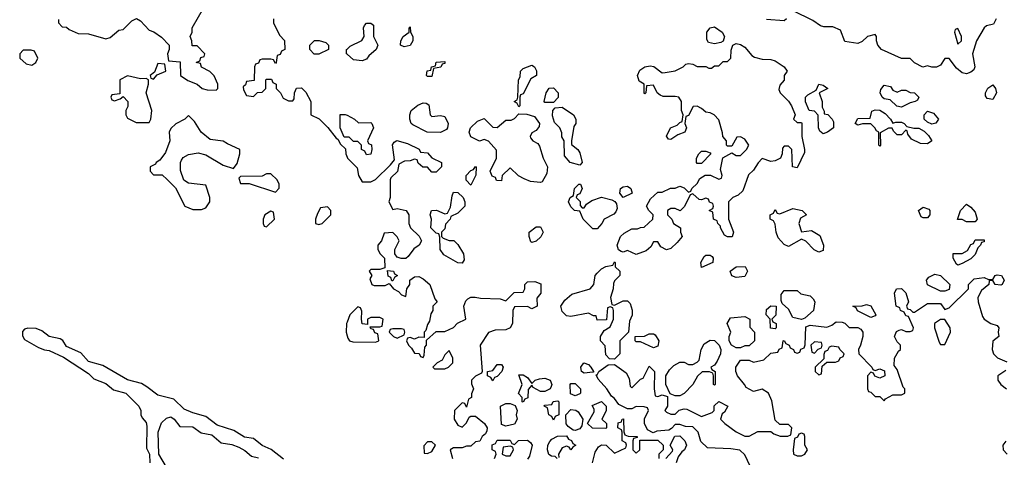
# Model space of a CAD drawing. Header units: inches. Extents: x 2701323 to 2964515, y 494916 to 722124.
# Tile 302 of 656: x 2778494 to 2783023, y 652515 to 654527. Entities that reach past the tile are written whole.
import ezdxf

# ---------------------------------------------------------------- set-up
doc = ezdxf.new("R2010")
doc.units = ezdxf.units.IN
doc.header["$MEASUREMENT"] = 0
doc.layers.add('C7675', color=7, linetype='Continuous')
doc.layers.add('C7685', color=7, linetype='Continuous')

msp = doc.modelspace()

# ---------------------------------------------------------------- linework, layer by layer
at = {"layer": 'C7675', "color": 2, "elevation": 6}
for points in [[(2778672.7, 654527.3), (2778672.7, 654512.7), (2778690, 654494), (2778710, 654492), (2778722, 654482), (2778763.6, 654463.6), (2778810, 654461), (2778890, 654438), (2778910, 654444.7), (2778950, 654478), (2778970, 654482), (2779010, 654522), (2779031.6, 654531.6), (2779050, 654522), (2779090, 654478), (2779110.9, 654470.9), (2779146.4, 654446.4), (2779182, 654410), (2779182, 654390), (2779174, 654370), (2779178, 654338), (2779232.7, 654332.7), (2779234, 654270), (2779267.1, 654247.1), (2779310.9, 654230.9), (2779334, 654210), (2779356.4, 654203.6), (2779398, 654202), (2779406, 654210), (2779406, 654230), (2779388.4, 654268.4), (2779368.4, 654288.4), (2779330, 654308), (2779326, 654326), (2779306, 654330), (2779322, 654338), (2779327.3, 654352.7), (2779342, 654358), (2779346, 654370), (2779310, 654406), (2779287.3, 654407.3), (2779286, 654430), (2779278, 654450), (2779288, 654470), (2779288, 654490), (2779340.2, 654579.8)], [(2779662, 654530), (2779662, 654510), (2779690, 654454), (2779711.6, 654431.6), (2779714, 654390), (2779698, 654382), (2779692.7, 654367.3), (2779678, 654362), (2779674, 654330), (2779670, 654326), (2779662, 654342), (2779650, 654346), (2779610, 654346), (2779598, 654342), (2779592.7, 654327.3), (2779578, 654322), (2779574, 654310), (2779572.7, 654247.3), (2779538, 654242), (2779532.7, 654227.3), (2779522, 654218), (2779523.6, 654203.6), (2779538, 654178), (2779570, 654174), (2779587.3, 654192.7), (2779610, 654194), (2779626, 654210), (2779626, 654250), (2779630, 654254), (2779652.7, 654252.7), (2779658, 654238), (2779674, 654230), (2779674, 654210), (2779694, 654190), (2779705.4, 654165.4), (2779730, 654154), (2779750, 654154), (2779756.4, 654163.6), (2779758, 654190), (2779768, 654212), (2779790, 654214), (2779810, 654194), (2779834, 654150), (2779834, 654090), (2779871.1, 654071.1), (2779911.1, 654031.1), (2779950, 653982), (2779958, 653978), (2779970, 653954), (2779992.7, 653932.7), (2779994, 653910), (2780000, 653895)], [(2780000, 654368.2), (2779998, 654370), (2779998, 654390), (2780000, 654391.9)], [(2780000, 653986.6), (2779987.3, 653987.3), (2779968, 654030), (2779968.9, 654091.1), (2779991.6, 654091.6), (2780000, 654087.3)], [(2780000, 653135.7), (2779998, 653130), (2779996, 653090), (2780000, 653074)], [(2779707.1, 652507.1), (2779651.4, 652551.4), (2779609.7, 652569.7), (2779570, 652601.6), (2779528.2, 652608.2), (2779478.5, 652638.5), (2779402.9, 652662.9), (2779350, 652702.9), (2779290, 652719.6), (2779250, 652736.9), (2779202.3, 652782.3), (2779130, 652800.7), (2779079.6, 652839.6), (2779053.6, 652853.6), (2778990, 652871.8), (2778876.3, 652936.3), (2778810, 652955.1), (2778775.6, 652995.6), (2778710, 653023.7), (2778692.3, 653052.3), (2778680.2, 653060.2), (2778630, 653069.6), (2778596.4, 653096.4), (2778570, 653107.1), (2778531.8, 653108.2), (2778516.4, 653103.6), (2778506.9, 653093.1), (2778506.2, 653073.8), (2778516.2, 653056.2), (2778580.2, 653020.2), (2778608.6, 653008.6), (2778630, 653005.3), (2778694.9, 652974.9), (2778810, 652900.5), (2778835.8, 652875.8), (2778890, 652854.9), (2778925.7, 652825.7), (2778982.8, 652810), (2779042, 652750), (2779051, 652730), (2779051.3, 652710), (2779056.9, 652696.9), (2779075.5, 652675.5), (2779078.5, 652658.5), (2779077.3, 652557.3), (2779090.7, 652530), (2779093.4, 652490)], [(2779169.5, 652470), (2779134.5, 652530), (2779131.6, 652630), (2779146.9, 652673.1), (2779170, 652694.9), (2779190, 652700.5), (2779204, 652690), (2779230, 652656), (2779290, 652654.9), (2779328.2, 652628.2), (2779377.7, 652617.7), (2779420.9, 652580.9), (2779470, 652573.7), (2779501.8, 652561.8), (2779530, 652546), (2779560.6, 652520.6), (2779592.8, 652512.8)]]:
    msp.add_lwpolyline(points, dxfattribs=at)
for points in [[(2779849, 654369), (2779828, 654390), (2779828, 654410), (2779850, 654431), (2779871.1, 654431.1), (2779902, 654422), (2779914, 654410), (2779914, 654390), (2779870, 654369)], [(2778547.3, 654387.3), (2778510, 654386), (2778494, 654370), (2778494, 654350), (2778523.5, 654323.5), (2778550, 654318), (2778568, 654330), (2778578, 654350), (2778562, 654382)], [(2779130, 654326), (2779114, 654286), (2779094, 654270), (2779098, 654258), (2779110, 654254), (2779126, 654274), (2779166, 654290), (2779162, 654322)], [(2778990, 654268), (2778954, 654250), (2778954, 654186), (2778918, 654182), (2778914, 654170), (2778918, 654158), (2778930, 654154), (2778956.4, 654163.6), (2778970, 654174), (2778992, 654150), (2778991.6, 654128.4), (2778982, 654110), (2778982, 654090), (2778990, 654074), (2779030, 654054), (2779090, 654054), (2779098, 654070), (2779102, 654110), (2779075.3, 654190), (2779086, 654230), (2779086, 654250), (2779076.4, 654256.4), (2779050, 654255.3)], [(2779270, 654086), (2779254, 654070), (2779211.6, 654048.4), (2779190, 654026), (2779182, 654010), (2779184.7, 653970), (2779164.5, 653915.5), (2779138.8, 653881.2), (2779122, 653870), (2779118, 653862), (2779094, 653850), (2779094, 653830), (2779110, 653814), (2779150, 653814), (2779172, 653792), (2779210, 653754), (2779254, 653670), (2779290, 653654), (2779330, 653654), (2779350, 653662), (2779368, 653690), (2779368, 653710), (2779350, 653766), (2779270, 653775.3), (2779248.7, 653788.7), (2779233.6, 653833.6), (2779233.2, 653870), (2779238.6, 653881.4), (2779246.6, 653893.4), (2779270, 653906.8), (2779315.3, 653915.3), (2779350, 653906), (2779430, 653858), (2779478, 653842), (2779494.6, 653865.4), (2779506, 653910), (2779506, 653930), (2779450, 653955.3), (2779430, 653969), (2779370, 653975.3), (2779328.7, 654010), (2779298, 654058)], [(2779650, 653818), (2779630, 653818), (2779610, 653808), (2779510, 653806), (2779502, 653798), (2779510, 653774), (2779550, 653774), (2779670, 653734), (2779687.3, 653752.7), (2779688, 653770), (2779678, 653790)], [(2779650, 653646), (2779622, 653630), (2779614, 653610), (2779614, 653590), (2779618, 653578), (2779630, 653574), (2779666, 653610), (2779662, 653642)], [(2779910, 653666), (2779878, 653662), (2779863.6, 653636.4), (2779854, 653610), (2779854, 653590), (2779870, 653584.7), (2779886, 653590), (2779926, 653630), (2779926, 653650)]]:
    msp.add_lwpolyline(points, close=True, dxfattribs=at)
at = {"layer": 'C7685', "color": 2, "elevation": 6}
for points in [[(2782985.5, 654530), (2782973.8, 654506.2), (2782942, 654498), (2782930.6, 654489.4), (2782896, 654430), (2782877.3, 654370), (2782887.3, 654310), (2782883.5, 654296.5), (2782870, 654285.2), (2782850, 654278), (2782830, 654282.7), (2782803.9, 654303.9), (2782770, 654348.7), (2782750, 654348), (2782730, 654318), (2782711.6, 654308.4), (2782690, 654308), (2782670, 654315.3), (2782648.9, 654308.9), (2782610, 654328), (2782590, 654348), (2782550, 654348), (2782458, 654390), (2782442, 654410), (2782435.3, 654430), (2782435.3, 654450), (2782430, 654458), (2782394, 654450), (2782370, 654426), (2782350, 654418), (2782290, 654426), (2782270, 654478), (2782234, 654494), (2782193.6, 654493.6), (2782178, 654498), (2782143.1, 654523.1), (2782052.7, 654567.3)], [(2780000, 654391.9), (2780014.6, 654405.4), (2780068.4, 654431.6), (2780078, 654450), (2780075.3, 654490), (2780080.2, 654499.8), (2780090, 654511.3), (2780110, 654511.3), (2780122, 654502), (2780122, 654450), (2780142, 654410), (2780134, 654390), (2780099.6, 654360.4), (2780090, 654346), (2780070, 654338), (2780030, 654342), (2780000, 654368.2)], [(2782022, 654530), (2782010, 654522), (2781930, 654528)], [(2780000, 654087.3), (2780034, 654070), (2780052.7, 654052.7), (2780110, 654054), (2780114, 654050), (2780122, 654030), (2780094, 653970), (2780098, 653958), (2780111.6, 653951.6), (2780114, 653930), (2780110, 653908), (2780090, 653906), (2780082, 653922), (2780066, 653930), (2780066, 653950), (2780050, 653966), (2780030, 653966), (2780010, 653986), (2780000, 653986.6)], [(2780000, 653895), (2780002, 653890), (2780046, 653846), (2780052, 653810), (2780070, 653782), (2780110, 653782), (2780130, 653792), (2780200.4, 653859.6), (2780218, 653882), (2780208.4, 653951.6), (2780216.4, 653963.6), (2780228.7, 653971.3), (2780278, 653958), (2780331.6, 653931.6), (2780338, 653918), (2780370, 653914), (2780390, 653892), (2780434, 653870), (2780434, 653850), (2780410, 653826), (2780390, 653826), (2780370, 653848), (2780348, 653848), (2780327.3, 653867.3), (2780322, 653882), (2780310, 653886), (2780290, 653878), (2780263.6, 653876.4), (2780238, 653862), (2780231.6, 653828.4), (2780201, 653799), (2780198, 653790), (2780198, 653710), (2780192, 653690), (2780210, 653654), (2780230, 653658), (2780271.3, 653650), (2780284.7, 653630), (2780284.7, 653590), (2780292, 653570), (2780331.3, 653531.3), (2780342, 653510), (2780332, 653490), (2780307.3, 653472.7), (2780281.4, 653438.6), (2780270, 653429.2), (2780249.1, 653429.1), (2780230, 653435.3), (2780219, 653450), (2780219, 653470), (2780239, 653510), (2780230, 653528), (2780210, 653548), (2780170, 653546), (2780158, 653510), (2780142, 653490), (2780142, 653470), (2780152, 653450), (2780172, 653430), (2780174, 653386), (2780150, 653378), (2780110, 653378), (2780102, 653370), (2780114, 653350), (2780104.7, 653335.3), (2780114, 653310), (2780124.7, 653304.7), (2780175.3, 653304.7), (2780194, 653314), (2780214, 653290), (2780236.9, 653276.9), (2780250, 653262), (2780270, 653254), (2780275.3, 653290), (2780288, 653310), (2780288, 653330), (2780310, 653344.7), (2780330, 653346), (2780350, 653336), (2780381, 653310), (2780403.6, 653243.6), (2780414, 653230), (2780394, 653210), (2780394, 653190), (2780385.4, 653174.6), (2780379.6, 653140.4), (2780370, 653126), (2780362, 653098), (2780354, 653090), (2780354, 653066), (2780330, 653068), (2780310, 653058), (2780290, 653066), (2780278, 653062), (2780274, 653050), (2780282, 653030), (2780296.9, 653016.9), (2780310, 652994), (2780332, 652992), (2780338, 652978), (2780350, 652974), (2780355.3, 652984.7), (2780358, 653022), (2780366, 653030), (2780366, 653054), (2780410, 653094), (2780450, 653094), (2780470, 653102), (2780490, 653112), (2780508.7, 653131.3), (2780546, 653150), (2780537.2, 653210), (2780545.6, 653234.4), (2780556, 653244), (2780570, 653251.3), (2780588.9, 653251.1), (2780613.6, 653246.4), (2780703.6, 653243.6), (2780730, 653234), (2780768, 653272), (2780810, 653274), (2780818, 653290), (2780818, 653310), (2780830, 653322), (2780863.6, 653323.6), (2780892, 653312), (2780891.3, 653270), (2780872.7, 653247.3), (2780874, 653210), (2780850, 653198), (2780830, 653208), (2780770, 653206), (2780762, 653190), (2780761.3, 653130), (2780750.3, 653109.7), (2780730, 653100.5), (2780681.3, 653098.7), (2780650.7, 653089.3), (2780612, 653030), (2780622, 652910), (2780618, 652902), (2780590, 652888), (2780572, 652870), (2780572.7, 652852.7), (2780582, 652830), (2780572.7, 652807.3), (2780572, 652790), (2780558, 652782), (2780550, 652746), (2780542, 652762), (2780530, 652766), (2780494, 652730), (2780492, 652690), (2780510, 652662), (2780530, 652654), (2780550, 652674), (2780561.2, 652698.8), (2780570, 652704.7), (2780590, 652704.7), (2780632, 652670), (2780644.7, 652650), (2780643.6, 652636.4), (2780636.9, 652623.1), (2780622, 652610), (2780611.3, 652588.7), (2780590, 652586), (2780570, 652566), (2780550, 652566), (2780530, 652558), (2780490, 652558), (2780474, 652550), (2780484.7, 652510)], [(2781854, 652474), (2781830, 652526), (2781807.3, 652547.3), (2781765.4, 652554.6), (2781658, 652558), (2781628, 652588), (2781615.3, 652630), (2781590, 652655.3), (2781556.4, 652656.4), (2781530, 652666), (2781510, 652666), (2781492.7, 652647.3), (2781479.6, 652640.4), (2781425.4, 652634.6), (2781407.3, 652627.3), (2781382, 652642), (2781368, 652670), (2781368.4, 652691.6), (2781386, 652730), (2781382, 652742), (2781367.3, 652747.3), (2781330, 652748), (2781310, 652738), (2781290, 652738), (2781250, 652758), (2781230, 652786), (2781216.4, 652796.4), (2781195.3, 652830), (2781154.6, 652874.6), (2781146, 652894), (2781150, 652894), (2781158, 652910), (2781200.4, 652939.6), (2781230, 652942), (2781283.5, 652903.5), (2781296.9, 652876.9), (2781302, 652842), (2781310, 652834), (2781350, 652874), (2781362, 652878), (2781390, 652934), (2781414, 652910), (2781412, 652830), (2781418, 652798), (2781430, 652794), (2781450, 652802), (2781474, 652794), (2781474, 652750), (2781462, 652730), (2781470, 652722), (2781490, 652714), (2781510, 652714), (2781528.4, 652731.6), (2781550, 652738), (2781563.1, 652736.9), (2781630, 652702.8), (2781679, 652721), (2781688, 652730), (2781688.4, 652751.6), (2781710, 652772), (2781751.3, 652750), (2781736.9, 652723.1), (2781724.7, 652715.3), (2781718, 652690), (2781738, 652670), (2781790, 652632), (2781830, 652612), (2781850, 652612), (2781890, 652634), (2781950, 652634), (2781963.6, 652623.6), (2781992.7, 652612.7), (2782027.3, 652612.7), (2782042, 652618), (2782046, 652650), (2782030, 652666), (2781990, 652666), (2781970, 652686), (2781954.6, 652774.6), (2781938, 652810), (2781910, 652828), (2781870, 652818), (2781835.3, 652835.3), (2781828.7, 652850), (2781795.3, 652890), (2781788.7, 652910), (2781789, 652930), (2781810, 652962), (2781850, 652962), (2781870, 652952), (2781916.4, 652963.6), (2781950, 652994), (2781982, 652998), (2781988, 653012), (2782002, 653018), (2782006, 653050), (2782010, 653052), (2782018, 653038), (2782034, 653030), (2782038, 653018), (2782054, 653010), (2782058, 652998), (2782070, 652994), (2782082, 652998), (2782088, 653012), (2782102, 653018), (2782107.3, 653032.7), (2782110, 653114), (2782130, 653122), (2782207.3, 653112.7), (2782230, 653122), (2782250, 653138), (2782276.9, 653136.9), (2782290, 653132), (2782310, 653112), (2782350, 653112), (2782363.6, 653103.6), (2782372, 653090), (2782372, 653070), (2782362, 653030), (2782352, 653010), (2782354, 652990), (2782414, 652930), (2782418, 652918), (2782430, 652914), (2782450, 652922), (2782472.7, 652912.7), (2782474, 652890), (2782450, 652878), (2782427.3, 652887.3), (2782422, 652902), (2782410, 652906), (2782394, 652890), (2782394, 652830), (2782398, 652818), (2782410, 652814), (2782430, 652794), (2782450, 652794), (2782470, 652774), (2782476.4, 652783.6), (2782510, 652802), (2782550, 652802), (2782566, 652810), (2782566, 652830), (2782558, 652838), (2782530, 652918), (2782516.4, 652936.4), (2782518, 652970), (2782536.4, 653003.6), (2782546, 653010), (2782546, 653030), (2782530, 653046), (2782518, 653070), (2782527.3, 653092.7), (2782540.4, 653099.6), (2782550, 653102), (2782570, 653094), (2782590, 653094), (2782602, 653098), (2782606, 653110), (2782582, 653162), (2782570, 653166), (2782562, 653182), (2782546, 653190), (2782542, 653202), (2782526, 653210), (2782518, 653270), (2782528, 653290), (2782550, 653291.3), (2782570.9, 653270.9), (2782582, 653230), (2782574, 653210), (2782578, 653198), (2782590, 653194), (2782602, 653182), (2782610, 653182), (2782670, 653222), (2782730, 653222), (2782750, 653194), (2782770, 653202), (2782858, 653290), (2782858, 653310), (2782884, 653336), (2782930, 653341), (2782950, 653332), (2782970, 653332), (2782982, 653350), (2782990, 653353.4), (2783010.2, 653350.2), (2783023, 653330), (2783014, 653310), (2783006.8, 653306.8), (2782982, 653310), (2782970, 653328), (2782954, 653326), (2782952, 653310), (2782918.8, 653281.2), (2782901, 653250), (2782902.8, 653230), (2782922.8, 653162.8), (2782931.3, 653150), (2782962, 653130), (2782990, 653121), (2782998.8, 653110), (2782994.8, 653090), (2782998, 653070), (2782970.8, 653049.2), (2782967.7, 653010), (2782973, 652990), (2782991.7, 652971.7), (2783034.3, 652954.3)], [(2780000, 653074), (2780002.8, 653062.8), (2780011.1, 653051.1), (2780026.4, 653046.4), (2780130, 653044.7), (2780146, 653050), (2780142, 653082), (2780127.3, 653087.3), (2780122, 653102), (2780110, 653106), (2780106, 653114), (2780150, 653114), (2780162, 653118), (2780166, 653150), (2780150, 653158), (2780110, 653158), (2780094, 653150), (2780094, 653126), (2780070, 653128), (2780066, 653150), (2780067.3, 653187.3), (2780062, 653202), (2780050, 653206), (2780012, 653170), (2780000, 653135.7)], [(2783030, 652914), (2782994, 652890), (2782994, 652870), (2783006.8, 652850), (2783032.7, 652830)], [(2781129.1, 652489.1), (2781141.2, 652538.8), (2781156.4, 652563.6), (2781170, 652572), (2781191.1, 652571.1), (2781230, 652534), (2781282, 652558), (2781286, 652570), (2781282, 652582), (2781266, 652590), (2781266, 652630), (2781262, 652642), (2781246, 652650), (2781247.3, 652672.7), (2781262, 652678), (2781266, 652690), (2781271.6, 652691.6), (2781272.7, 652632.7), (2781278, 652618), (2781292.7, 652612.7), (2781334, 652610), (2781334, 652606), (2781318, 652602), (2781314, 652590), (2781314, 652550), (2781330, 652534), (2781346, 652550), (2781346, 652594), (2781430, 652594), (2781454, 652570), (2781454, 652550), (2781434, 652530), (2781434, 652510)], [(2780678, 652510), (2780686, 652530), (2780682, 652542), (2780668, 652550), (2780667.3, 652572.7), (2780682, 652578), (2780690, 652594), (2780750, 652594), (2780758, 652578), (2780770, 652574), (2780788.4, 652591.6), (2780830, 652594), (2780843.6, 652583.6), (2780851.3, 652570), (2780839.6, 652520.4), (2780830, 652506)], [(2780966, 652510), (2780958, 652518), (2780940.4, 652520.4), (2780928, 652528), (2780922, 652550), (2780924, 652570), (2780932.9, 652587.1), (2780941.2, 652598.8), (2780968.4, 652611.6), (2781010, 652614), (2781018, 652598), (2781032.7, 652592.7), (2781038, 652578), (2781052, 652570), (2781038, 652562), (2781030, 652548.7), (2781022, 652562), (2781010, 652566), (2780990, 652558), (2780972, 652530), (2780974, 652514)], [(2781466, 652510), (2781496.4, 652543.6), (2781498, 652550), (2781486, 652570), (2781507.3, 652612.7), (2781530, 652614), (2781554, 652590), (2781562, 652570), (2781552, 652550), (2781539.6, 652540.4), (2781523.6, 652516.4), (2781514, 652490)], [(2783030, 652588.7), (2783016, 652570), (2783018, 652550), (2783036.3, 652530)]]:
    msp.add_lwpolyline(points, dxfattribs=at)
for points in [[(2780262, 654402), (2780246, 654410), (2780248, 654430), (2780258, 654450), (2780286, 654470), (2780286, 654490), (2780290, 654494), (2780292, 654470), (2780302, 654450), (2780302, 654430), (2780290, 654408)], [(2781690, 654415.3), (2781662, 654422), (2781655.3, 654435.3), (2781655.6, 654470), (2781669.5, 654490), (2781690, 654494.6), (2781725.3, 654470), (2781736.4, 654450), (2781730, 654428), (2781718.8, 654421.2)], [(2782810, 654486), (2782798, 654482), (2782794, 654470), (2782810, 654414), (2782826, 654430), (2782826, 654450)], [(2782070, 654054), (2782090, 654054), (2782092, 654050), (2782092, 653990), (2782104.7, 653930), (2782103.6, 653916.4), (2782070, 653846), (2782048.7, 653850), (2782046, 653930), (2782030, 653946), (2782010, 653946), (2782003.6, 653936.4), (2782002, 653910), (2781994, 653890), (2781970, 653878), (2781950, 653875.3), (2781910, 653888), (2781890.9, 653869.1), (2781870, 653835.3), (2781847.1, 653812.9), (2781819.8, 653740.2), (2781799.8, 653720.2), (2781774, 653710), (2781754, 653690), (2781754, 653610), (2781778, 653550), (2781770.9, 653529.1), (2781750, 653528), (2781736.4, 653536.4), (2781718, 653570), (2781718, 653578), (2781706, 653590), (2781702, 653602), (2781686, 653610), (2781682, 653642), (2781666, 653650), (2781682, 653658), (2781686, 653670), (2781682, 653682), (2781667.3, 653687.3), (2781662, 653702), (2781650, 653706), (2781630, 653698), (2781620.4, 653700.4), (2781590, 653726), (2781578, 653722), (2781551.6, 653668.4), (2781532.7, 653647.3), (2781510, 653658), (2781490, 653658), (2781474, 653650), (2781474, 653630), (2781494, 653610), (2781502, 653590), (2781534, 653570), (2781534, 653550), (2781542, 653530), (2781518, 653502), (2781490, 653475.3), (2781470, 653468), (2781443.1, 653483.1), (2781430, 653506), (2781410, 653506), (2781396.9, 653483.1), (2781375.3, 653464.7), (2781330, 653448), (2781290, 653466), (2781270, 653458), (2781260.4, 653460.4), (2781248.4, 653468.4), (2781242, 653490), (2781258, 653530), (2781274.6, 653545.4), (2781310, 653564.7), (2781335.3, 653564.7), (2781350, 653572), (2781367.3, 653572.7), (2781406, 653610), (2781408, 653630), (2781388, 653650), (2781378, 653670), (2781396.4, 653703.6), (2781430, 653734), (2781450, 653734), (2781488, 653752), (2781510, 653752), (2781530, 653762), (2781550, 653754), (2781570, 653734), (2781582, 653738), (2781586, 653750), (2781610, 653774), (2781623.1, 653796.9), (2781648, 653812), (2781671.6, 653811.6), (2781710, 653794), (2781722, 653798), (2781726, 653810), (2781718, 653838), (2781728.7, 653891.3), (2781770, 653914), (2781790, 653902), (2781810, 653902), (2781838, 653930), (2781848, 653950), (2781830, 653978), (2781810, 653988), (2781792.7, 653987.3), (2781770, 653946), (2781750, 653946), (2781746, 653950), (2781746, 653970), (2781728, 653990), (2781727.3, 654007.3), (2781710, 654066), (2781688, 654090), (2781670, 654099), (2781650, 654102), (2781630, 654119), (2781610, 654128.7), (2781592, 654128), (2781570, 654086), (2781558, 654082), (2781554, 654050), (2781562, 654030), (2781554, 654010), (2781522, 653998), (2781490, 653975.3), (2781478, 653978), (2781469.1, 653990.9), (2781488, 654030), (2781518, 654042), (2781530, 654054), (2781542, 654058), (2781546, 654090), (2781538, 654110), (2781538, 654150), (2781526, 654170), (2781510, 654174), (2781454, 654174), (2781440.2, 654180.2), (2781426, 654190), (2781410, 654226), (2781378, 654222), (2781374, 654190), (2781370, 654186), (2781366, 654190), (2781366, 654230), (2781344, 654244), (2781335.3, 654270), (2781346, 654294), (2781369.3, 654310.7), (2781394.8, 654314.8), (2781411, 654311), (2781450, 654282), (2781463.6, 654283.6), (2781510, 654292), (2781546, 654310), (2781558, 654322), (2781570, 654324.7), (2781590, 654322), (2781610, 654312), (2781650, 654312), (2781663.6, 654303.6), (2781676.4, 654303.6), (2781690, 654314), (2781710, 654314), (2781730, 654334), (2781750, 654334), (2781766, 654350), (2781767.3, 654387.3), (2781774, 654410), (2781790, 654418), (2781810, 654412.7), (2781830, 654400.7), (2781862, 654362), (2781874.4, 654354.4), (2781910, 654344.7), (2781950, 654344), (2781970, 654337.1), (2782010.8, 654310), (2782024.7, 654290), (2782011.3, 654270), (2782011.3, 654248.7), (2781990, 654226), (2781985.4, 654205.4), (2781992, 654190), (2782030, 654152), (2782044.7, 654130), (2782062, 654090), (2782054, 654070)], [(2780370, 654266), (2780366, 654270), (2780368.9, 654291.1), (2780386, 654294), (2780388, 654310), (2780406, 654314), (2780410, 654332), (2780450, 654334), (2780450, 654326), (2780438, 654322), (2780431.6, 654308.4), (2780398, 654302), (2780390, 654266)], [(2780790, 654126), (2780782, 654142), (2780768, 654150), (2780782, 654158), (2780786, 654170), (2780788, 654250), (2780796.4, 654263.6), (2780798, 654290), (2780810, 654302), (2780850, 654318), (2780862, 654310), (2780871.6, 654291.6), (2780872, 654270), (2780845.4, 654254.6), (2780810, 654186), (2780798, 654182), (2780794, 654170), (2780794, 654130)], [(2782190, 654002), (2782174.6, 654014.6), (2782168, 654030), (2782167.3, 654087.3), (2782150, 654106), (2782126, 654110), (2782108.7, 654148.7), (2782109.1, 654170.9), (2782119, 654181), (2782158, 654202), (2782169.6, 654230.4), (2782190, 654226), (2782210.8, 654210), (2782172, 654190), (2782184.7, 654150), (2782184.7, 654124.7), (2782194, 654106), (2782194, 654094), (2782211.1, 654091.1), (2782232, 654070), (2782236.9, 654056.9), (2782238, 654030), (2782210, 654009)], [(2782530, 654194), (2782550, 654202), (2782570, 654202), (2782590, 654191.3), (2782610, 654191), (2782630.9, 654170.9), (2782623.6, 654156.4), (2782614, 654150), (2782590, 654145.1), (2782550, 654124.4), (2782528.8, 654128.8), (2782498, 654158), (2782470, 654162.4), (2782461.6, 654170), (2782452, 654190), (2782454.8, 654205.2), (2782470, 654226), (2782499.8, 654219.8), (2782510, 654202)], [(2782970, 654159.5), (2782943.9, 654163.9), (2782936.5, 654176.5), (2782937, 654190), (2782947.7, 654212.3), (2782970, 654227.7), (2782982.4, 654210), (2782986.7, 654190)], [(2780910, 654146), (2780906, 654150), (2780915.3, 654190), (2780930, 654212), (2780950, 654214), (2780971.3, 654190), (2780971.6, 654168.4), (2780950, 654146)], [(2780390, 654082), (2780430, 654086), (2780450, 654082), (2780464.7, 654050), (2780462, 654030), (2780458, 654022), (2780430, 654008.7), (2780368.9, 654008.9), (2780302.7, 654042.7), (2780295.3, 654050), (2780289, 654069), (2780288.7, 654090), (2780295.3, 654110), (2780325.6, 654134.4), (2780350, 654144.7), (2780363.6, 654143.6), (2780376, 654136), (2780382, 654090)], [(2780890, 653778), (2780843.1, 653783.1), (2780814.6, 653794.6), (2780788.9, 653808.9), (2780750, 653846), (2780714, 653810), (2780710, 653786), (2780687.3, 653787.3), (2780682, 653802), (2780667.3, 653807.3), (2780658, 653830), (2780688, 653890), (2780687.3, 653927.3), (2780650, 653968), (2780630, 653975.3), (2780608.9, 653968.9), (2780570, 653988), (2780562, 654010), (2780568, 654030), (2780600.2, 654059.8), (2780630, 654072), (2780670, 654032), (2780690, 654031.3), (2780730, 654064.7), (2780754.6, 654065.4), (2780770, 654072), (2780790, 654094), (2780827.3, 654092.7), (2780862, 654082), (2780884.7, 654050), (2780883.6, 654036.4), (2780870, 654018), (2780850, 654006), (2780842, 653990), (2780843.6, 653983.6), (2780854, 653970), (2780876.9, 653956.9), (2780885.4, 653945.4), (2780902, 653890), (2780922, 653850), (2780919.6, 653820.4), (2780898, 653782)], [(2781070, 653858), (2781026, 653870), (2781000.4, 653900.4), (2780998, 653970), (2780988.4, 653988.4), (2780987.3, 654007.3), (2780978, 654030), (2780954.6, 654054.6), (2780944.7, 654084.7), (2780946, 654110), (2780958, 654122), (2780990, 654124.7), (2781042, 654090), (2781052, 654070), (2781052, 654050), (2781043.6, 654036.4), (2781032, 653970), (2781032.7, 653952.7), (2781062, 653930), (2781070, 653914), (2781082, 653870)], [(2782510, 654050.8), (2782524.2, 654055.8), (2782550, 654055.3), (2782562.8, 654050), (2782575.2, 654035.2), (2782607.9, 654027.9), (2782630, 654028.8), (2782654.3, 654014.3), (2782674.6, 653994.6), (2782690.6, 653970), (2782670, 653956.2), (2782638, 653958), (2782597, 653977), (2782580.2, 654000.2), (2782576.5, 654016.5), (2782570, 654019), (2782550, 653998), (2782530, 653998), (2782513.6, 654013.6), (2782508, 654028), (2782490, 654028.7), (2782452.7, 654007.3), (2782454, 653950), (2782450, 653946), (2782446, 653950), (2782446, 654010), (2782435.3, 654015.3), (2782428, 654030), (2782410, 654048), (2782371.6, 654048.4), (2782350, 654042), (2782338, 654050), (2782350, 654072), (2782406, 654074), (2782414, 654106), (2782430, 654113), (2782450, 654110.4), (2782475.8, 654095.8), (2782500.4, 654070)], [(2782690, 654046.9), (2782670, 654056.3), (2782655.1, 654070), (2782654.5, 654090), (2782670, 654105.5), (2782697.3, 654097.3), (2782720.5, 654070), (2782708.3, 654051.7)], [(2781610, 653866), (2781608, 653870), (2781608, 653890), (2781618, 653910), (2781630, 653922), (2781650, 653922), (2781670, 653914), (2781674, 653910), (2781630, 653866)], [(2780570, 653766), (2780548.4, 653788.4), (2780548, 653810), (2780570, 653834), (2780582, 653838), (2780590, 653852), (2780594, 653850), (2780592.7, 653812.7)], [(2781082, 653662), (2781090, 653662), (2781101.2, 653678.8), (2781125.2, 653694.8), (2781170, 653711.3), (2781218, 653698), (2781231.1, 653691.1), (2781239.8, 653679.8), (2781242, 653658), (2781236.8, 653643.2), (2781227.3, 653632.7), (2781182, 653610), (2781172, 653590), (2781150, 653566), (2781130, 653566), (2781086, 653610), (2781070, 653646), (2781046, 653650), (2781030, 653666), (2781018, 653690), (2781026, 653710), (2781042, 653718), (2781046, 653750), (2781066, 653770), (2781074, 653770), (2781082, 653750), (2781070, 653726), (2781058, 653722), (2781054, 653710), (2781071.6, 653691.6), (2781072.7, 653672.7)], [(2780530, 653408), (2780510, 653408.7), (2780445.6, 653445.6), (2780428.7, 653470), (2780427.3, 653527.3), (2780422, 653542), (2780410, 653546), (2780386, 653570), (2780388, 653610), (2780382, 653630), (2780388, 653650), (2780411.1, 653651.1), (2780450, 653634), (2780462, 653638), (2780475.3, 653664.7), (2780483.1, 653716.9), (2780490, 653734), (2780510, 653732), (2780534, 653710), (2780542, 653690), (2780542, 653670), (2780510, 653638), (2780478, 653622), (2780474, 653610), (2780452.7, 653587.3), (2780450, 653566), (2780434, 653550), (2780434, 653530), (2780442, 653522), (2780470, 653512), (2780491.6, 653511.6), (2780510, 653494), (2780536, 653450), (2780538, 653422)], [(2781270, 653708.7), (2781255.3, 653730), (2781258, 653750), (2781270, 653758), (2781290, 653761), (2781304.7, 653750), (2781311, 653729)], [(2782850, 653598), (2782830, 653608), (2782808.4, 653608.4), (2782822, 653650), (2782850, 653678), (2782870, 653664.7), (2782890, 653642), (2782898, 653610), (2782890, 653598)], [(2782090, 653552), (2782136.9, 653556.9), (2782174.4, 653534.4), (2782191, 653490), (2782190, 653466), (2782170, 653458), (2782149.3, 653469.3), (2782110, 653508.7), (2782090, 653518), (2782030, 653484), (2782010, 653494), (2781983.7, 653523.7), (2781973.2, 653550), (2781970, 653586), (2781962, 653602), (2781946, 653610), (2781946, 653630), (2781962, 653638), (2781970, 653654), (2781978, 653638), (2781990, 653634), (2782050, 653658), (2782094, 653650), (2782114, 653630), (2782086, 653614), (2782078, 653590)], [(2782650, 653615.3), (2782641.2, 653621.2), (2782628.7, 653650), (2782650, 653664.7), (2782676.3, 653656.3), (2782681, 653650), (2782681, 653630), (2782670, 653615.3)], [(2780850, 653502), (2780845.2, 653505.2), (2780838, 653530), (2780838, 653550), (2780870, 653574), (2780890, 653574), (2780902, 653550), (2780890.9, 653529.1), (2780870, 653508.7)], [(2782810, 653398), (2782803.1, 653403.1), (2782788, 653430), (2782788, 653452), (2782830, 653452), (2782854.6, 653465.4), (2782870, 653494), (2782882, 653498), (2782890, 653514), (2782930, 653514), (2782930, 653506), (2782918, 653502), (2782914, 653490), (2782902, 653478), (2782890, 653448), (2782870, 653428), (2782830, 653406)], [(2781230, 653214), (2781270, 653234), (2781290, 653234), (2781302, 653222), (2781312, 653192), (2781311.1, 653168.9), (2781299.6, 653140.4), (2781294, 653090), (2781254, 653050), (2781254, 652990), (2781230, 652966), (2781207.3, 652967.3), (2781190, 652986), (2781187.3, 653027.3), (2781166, 653050), (2781166, 653070), (2781182, 653098), (2781210, 653114), (2781226, 653150), (2781226, 653190), (2781222, 653202), (2781210, 653206), (2781198, 653202), (2781192.7, 653147.3), (2781150, 653146), (2781146, 653166), (2781134, 653166), (2781110, 653178), (2781030, 653162), (2781010, 653166), (2780990, 653186), (2780984, 653210), (2781002, 653238), (2781034.6, 653265.4), (2781118, 653290), (2781135.3, 653310), (2781142, 653350), (2781150, 653362), (2781170, 653382), (2781190, 653392), (2781222, 653398), (2781230, 653414), (2781234, 653410), (2781234, 653390), (2781254, 653370), (2781254, 653350), (2781230, 653326), (2781225.4, 653314.6), (2781224.7, 653290), (2781212, 653250), (2781218, 653218)], [(2781630, 653388), (2781628, 653410), (2781642, 653438), (2781650, 653444.7), (2781670, 653444.7), (2781678.8, 653438.8), (2781684.7, 653430), (2781682, 653410)], [(2780206, 653326), (2780202, 653342), (2780188.4, 653348.4), (2780186, 653374), (2780214, 653370), (2780218, 653358), (2780232, 653350), (2780218, 653342), (2780210, 653326)], [(2781790, 653342), (2781770, 653348.7), (2781762, 653370), (2781790, 653391), (2781832, 653392), (2781842, 653370), (2781830, 653346)], [(2782730, 653278), (2782670, 653308), (2782666, 653330), (2782676.4, 653343.6), (2782703.1, 653356.9), (2782730, 653351.3), (2782772, 653310), (2782770, 653286), (2782750, 653278)], [(2782090, 653148), (2782050, 653158), (2782030, 653195.3), (2782002, 653222), (2781996.4, 653236.4), (2781996.4, 653263.6), (2782010, 653282), (2782070, 653282), (2782087.1, 653267.1), (2782130, 653258), (2782144, 653244), (2782151, 653230), (2782146, 653190), (2782105.4, 653154.6)], [(2781970, 653106), (2781948, 653108), (2781946, 653150), (2781928, 653170), (2781930, 653194), (2781950, 653212), (2781974, 653210), (2781971.6, 653168.4), (2781954, 653150), (2781958, 653138), (2781974, 653130), (2781974, 653110)], [(2782410, 653158), (2782348.4, 653188.4), (2782342, 653202), (2782326, 653210), (2782370, 653212), (2782390, 653218), (2782410, 653211.3), (2782432, 653170), (2782430, 653166)], [(2781790, 653018), (2781768, 653030), (2781758, 653050), (2781758, 653070), (2781766, 653090), (2781748.7, 653130), (2781764, 653156), (2781830, 653162), (2781852, 653150), (2781852.7, 653112.7), (2781874, 653090), (2781874, 653050), (2781850, 653028), (2781830, 653028), (2781810, 653018)], [(2782750, 653148), (2782730, 653148), (2782702, 653130), (2782702, 653110), (2782723.6, 653043.6), (2782730, 653034), (2782750, 653034), (2782775.3, 653090), (2782774, 653110)], [(2780250, 653106), (2780210, 653106), (2780198, 653102), (2780194, 653090), (2780214, 653070), (2780230, 653062), (2780262, 653078), (2780266, 653090), (2780262, 653102)], [(2781410, 653018), (2781350, 653046), (2781330, 653046), (2781326, 653050), (2781326, 653070), (2781368.4, 653071.6), (2781390, 653082), (2781410, 653082), (2781418, 653078), (2781434, 653050), (2781430, 653026)], [(2781690, 652846), (2781686, 652850), (2781686, 652890), (2781682, 652902), (2781667.3, 652907.3), (2781632.7, 652907.3), (2781611.6, 652888.4), (2781591.1, 652848.9), (2781550, 652808), (2781530, 652798), (2781510, 652798), (2781486, 652806), (2781466, 652850), (2781466, 652890), (2781483.1, 652916.9), (2781503.1, 652936.9), (2781530, 652952), (2781550, 652952), (2781570, 652942), (2781590, 652942), (2781610, 652952), (2781619, 652961), (2781629.2, 653010.8), (2781642.7, 653037.3), (2781670, 653054), (2781690, 653052), (2781712, 653030), (2781718.8, 653010), (2781717.3, 652990), (2781702.8, 652957.2), (2781690, 652938), (2781674, 652930), (2781678, 652918), (2781694, 652910), (2781694, 652850)], [(2782150, 653046), (2782134, 653030), (2782138, 652998), (2782150, 652994), (2782167.3, 653012.7), (2782182, 653018), (2782186, 653030), (2782182, 653042)], [(2780470, 653006), (2780450, 652986), (2780438, 652962), (2780414, 652950), (2780394, 652930), (2780402, 652922), (2780450, 652922), (2780466, 652930), (2780486, 652950), (2780486, 652970)], [(2782230, 653026), (2782218, 653022), (2782210, 653006), (2782198, 653002), (2782192.7, 652987.3), (2782192.7, 652967.3), (2782154, 652930), (2782154, 652910), (2782170, 652894), (2782182, 652898), (2782186, 652934), (2782207.3, 652952.7), (2782247.3, 652952.7), (2782262, 652958), (2782268, 652972), (2782282, 652978), (2782286, 652990), (2782266, 653010), (2782262, 653022)], [(2781090, 652902), (2781078, 652910), (2781075.3, 652930), (2781088.7, 652950), (2781110, 652942), (2781122, 652930), (2781134, 652910), (2781134, 652906), (2781130, 652906)], [(2780670, 652866), (2780662, 652882), (2780646, 652890), (2780646, 652910), (2780670, 652914), (2780690, 652942), (2780710, 652942), (2780718, 652930), (2780712, 652910), (2780690, 652886), (2780678, 652882)], [(2780850, 652854), (2780866, 652870), (2780884.7, 652875.3), (2780910, 652878), (2780934, 652870), (2780942, 652850), (2780939.6, 652840.4), (2780934, 652830), (2780910, 652818), (2780890, 652818), (2780856.4, 652836.4), (2780850, 652846), (2780832.7, 652827.3), (2780831.6, 652788.4), (2780818, 652782), (2780810, 652768), (2780806, 652770), (2780806, 652790), (2780788.7, 652808.7), (2780806, 652850), (2780790, 652894), (2780810, 652894), (2780830, 652882)], [(2781050, 652798), (2781027.3, 652807.3), (2781026, 652850), (2781030, 652854), (2781050, 652854), (2781074, 652830), (2781074, 652810), (2781070, 652806)], [(2780950, 652686), (2780942, 652702), (2780928, 652710), (2780922, 652742), (2780906, 652750), (2780910, 652754), (2780942, 652758), (2780948.4, 652771.6), (2780970, 652774), (2780974, 652770), (2780974, 652710), (2780958, 652702)], [(2781190, 652648), (2781128.9, 652648.9), (2781106, 652670), (2781136.4, 652723.6), (2781136.4, 652736.4), (2781127.3, 652752.7), (2781170, 652772), (2781192, 652750), (2781191.6, 652728.4), (2781172, 652690), (2781194, 652670), (2781194, 652650)], [(2780730, 652658), (2780710, 652666), (2780706, 652750), (2780730, 652762), (2780750, 652762), (2780772.7, 652752.7), (2780782, 652730), (2780778, 652710), (2780782, 652690), (2780770, 652668)], [(2781050, 652638), (2781040.4, 652640.4), (2781016.4, 652656.4), (2781008.4, 652668.4), (2781006, 652710), (2781030, 652734), (2781051.6, 652731.6), (2781063.6, 652723.6), (2781084.7, 652690), (2781079.6, 652660.4), (2781070, 652646)], [(2782090, 652626), (2782078, 652622), (2782072.7, 652607.3), (2782058, 652602), (2782052, 652550), (2782054, 652530), (2782070, 652522), (2782090, 652522), (2782106, 652530), (2782118, 652550), (2782106, 652570), (2782106, 652610), (2782102, 652622)], [(2780390, 652586), (2780370, 652586), (2780352.7, 652567.3), (2780354, 652534), (2780370, 652532), (2780390, 652542), (2780406, 652570)], [(2780750, 652566), (2780718, 652562), (2780714, 652530), (2780730, 652522), (2780750, 652522), (2780766, 652550), (2780762, 652562)]]:
    msp.add_lwpolyline(points, close=True, dxfattribs=at)

doc.saveas('drawing.dxf')
